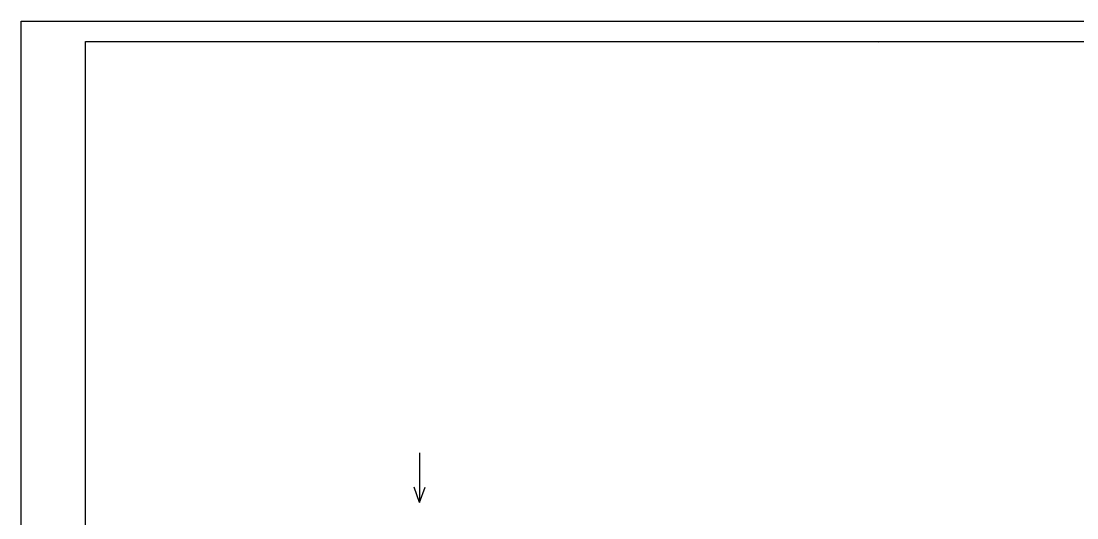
# Model space of a CAD drawing. Extents: x 1406028 to 1412453, y 321733 to 325986.
# Drawn here: x 1406419.5 to 1406622.6, y 324823.9 to 324919.4 of the extents above; entities that cross this region are included whole.
import ezdxf

# ---------------------------------------------------------------- set-up
doc = ezdxf.new("R2010")
doc.units = 0
for name, color, linetype in [('R_Border', 7, 'Continuous'), ('R_No Plot', 7, 'Continuous'), ('R_Water Annot', 7, 'Continuous')]:
    doc.layers.add(name, color=color, linetype=linetype)

msp = doc.modelspace()

# ---------------------------------------------------------------- linework, layer by layer
at = {"layer": 'R_Border'}
for p, q in [((1406431.89, 324915.51), (1406748.07, 324915.51)), ((1406431.89, 324710.05), (1406431.89, 324915.51)), ((1406584.41, 324915.25), (1406584.41, 324915.25)), ((1406584.41, 324915.25), (1406584.41, 324915.25))]:
    msp.add_line(p, q, dxfattribs=at)
at = {"layer": 'R_No Plot'}
msp.add_line((1406419.49, 324919.4), (1406752.82, 324919.4), dxfattribs=at)
for points in [[(1406419.48, 324919.4), (1406752.82, 324919.4), (1406752.82, 324706.06), (1406419.48, 324706.06)], [(1406665.81, 324915.51), (1406685.43, 324915.51), (1406685.43, 324905.63), (1406701.54, 324905.63), (1406724.74, 324905.63), (1406724.74, 324881.29), (1406748.07, 324881.29), (1406748.07, 324710.05), (1406431.89, 324710.05), (1406431.89, 324915.51)]]:
    msp.add_lwpolyline(points, close=True, dxfattribs=at)
at = {"layer": 'R_Water Annot'}
for p, q in [((1406496.14, 324836.43), (1406496.14, 324826.86)), ((1406496.14, 324826.86), (1406495.07, 324829.79)), ((1406496.14, 324826.86), (1406497.2, 324829.79))]:
    msp.add_line(p, q, dxfattribs=at)

doc.saveas('drawing.dxf')
